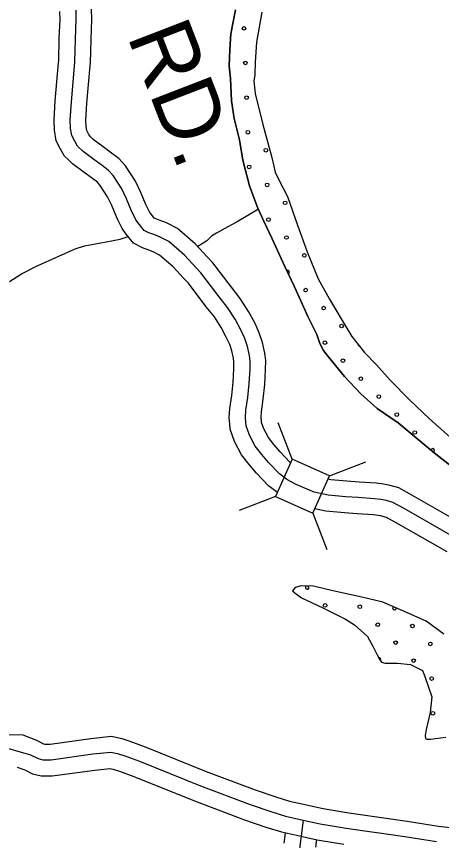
# Model space of a CAD drawing. Extents: x 1551132 to 1791609, y 378168 to 563823.
# Drawn here: x 1628395 to 1630868, y 487298 to 492094 of the extents above; entities that cross this region are included whole.
import ezdxf

# ---------------------------------------------------------------- set-up
doc = ezdxf.new("R2010")
doc.units = 0
for name, color, linetype in [('DESIGN - ROW - Right-of-Way and Easement Labels', 7, 'Continuous'), ('DESIGN - SCRATCH - User 1', 7, 'Continuous'), ('DESIGN - TRAFFIC CONTROL PERMANENT - Pavement Marking Text', 7, 'Continuous'), ('DESIGN - TRANSPORTATION - Edge of Traveled Way', 7, 'Continuous'), ('DESIGN - TRANSPORTATION - Text', 7, 'Continuous'), ('SURVEY - CONTOURS - Index with Text', 7, 'Continuous'), ('SURVEY - DRAINAGE - Storm Sewer', 7, 'Continuous'), ('SURVEY - PROPERTY - Owners', 7, 'Continuous')]:
    doc.layers.add(name, color=color, linetype=linetype)

msp = doc.modelspace()

# ---------------------------------------------------------------- linework, layer by layer
at = {"layer": 'DESIGN - SCRATCH - User 1'}
for points in [[(1630304.308, 489997.753), (1630207.71, 490115.197), (1630182.119, 490149.582), (1630160.603, 490189.933), (1630143.237, 490242.251), (1630092.454, 490343.087), (1630012.59, 490520.441), (1629956.025, 490639.386), (1629881.968, 490800.64), (1629833.236, 490905.459), (1629811.82, 490953.819), (1629800.112, 490978.011), (1629784.595, 491018.287), (1629751.696, 491108.881), (1629711.497, 491257.685), (1629692.939, 491376.146), (1629662.449, 491500.783), (1629645.699, 491603.194), (1629641.283, 491733.506), (1629632.141, 491803.766), (1629637.341, 491901.893), (1629642.441, 491992.012), (1629670.165, 492131.941)], [(1629822.045, 492118.016), (1629791.912, 491944.045), (1629784.488, 491827.908), (1629781.579, 491753.798), (1629777.138, 491717.78), (1629784.262, 491645.545), (1629828.061, 491464.632), (1629881.752, 491273.586), (1629900.701, 491187.175), (1629924.117, 491138.782), (1629947.583, 491094.398), (1629972.999, 491045.988), (1630030.981, 490878.925)], [(1630030.981, 490878.925), (1630087.105, 490723.913), (1630151.203, 490566.801), (1630215.777, 490447.756), (1630284.417, 490334.67), (1630347.182, 490231.684), (1630420.072, 490138.581), (1630489.203, 490065.571), (1630570.135, 489976.377), (1630682.79, 489862.741), (1630797.488, 489753.088), (1630918.21, 489645.369)], [(1633125.282, 489285.561), (1633068.417, 489273.719), (1632937.995, 489243.285), (1632781.482, 489205.167), (1632665.185, 489184.583), (1632500.939, 489168.607), (1632322.66, 489150.807), (1632146.355, 489130.973), (1632008.159, 489118.673), (1631857.879, 489100.522), (1631683.725, 489092.68), (1631555.819, 489104.305), (1631489.954, 489117.156), (1631428.139, 489133.964), (1631372.449, 489160.715), (1631332.641, 489177.249), (1631253.26, 489230.342), (1631167.954, 489289.527), (1631011.366, 489409.73), (1630825.07, 489554.35), (1630615.133, 489729.329), (1630494.111, 489813.006), (1630399.122, 489898.367), (1630304.308, 489997.753)], [(1630881.843, 488499.431), (1630778.729, 488574.874), (1630643.416, 488634.684), (1630525.977, 488684.252), (1630404.296, 488713.836), (1630236.708, 488752.012), (1630122.978, 488777.488), (1630050.988, 488780.388), (1630016.855, 488770.796), (1630000.614, 488750.962), (1630014.464, 488738.762), (1630054.129, 488710.211), (1630177.468, 488652.551), (1630308.707, 488586.783), (1630362.33, 488554.04), (1630437.512, 488484.964), (1630470.786, 488424.429), (1630494.227, 488378.044), (1630509.885, 488349.793), (1630519.718, 488335.635), (1630539.643, 488329.376), (1630611.683, 488330.476), (1630687.598, 488321.509), (1630723.413, 488305.026), (1630757.196, 488286.567), (1630768.854, 488258.366), (1630792.028, 488189.939), (1630811.345, 488133.588), (1630802.245, 488043.519), (1630779.012, 487943.608), (1630772.595, 487909.624), (1630774.379, 487891.565), (1630782.328, 487887.457), (1630804.336, 487887.182), (1630892.526, 487900.107)]]:
    msp.add_lwpolyline(points, dxfattribs=at)
at = {"layer": 'DESIGN - TRAFFIC CONTROL PERMANENT - Pavement Marking Text'}
for centre in [(1629719.282, 492024.625), (1629719.282, 492024.625), (1629726.75, 491823.014), (1629726.75, 491823.014), (1629734.217, 491621.404), (1629734.217, 491621.404), (1629741.684, 491419.794), (1629741.684, 491419.794), (1629846.222, 491315.255), (1629846.222, 491315.255), (1629749.151, 491218.183), (1629749.151, 491218.183), (1629853.689, 491113.645), (1629853.689, 491113.645), (1629958.228, 491009.106), (1629958.228, 491009.106), (1629861.156, 490912.034), (1629861.156, 490912.034), (1629965.695, 490807.496), (1629965.695, 490807.496), (1630070.234, 490702.957), (1630070.234, 490702.957), (1630077.701, 490501.347), (1630077.701, 490501.347), (1630182.239, 490396.808), (1630182.239, 490396.808), (1630286.778, 490292.27), (1630286.778, 490292.27), (1630189.706, 490195.198), (1630189.706, 490195.198), (1630294.245, 490090.659), (1630294.245, 490090.659), (1630398.784, 489986.121), (1630398.784, 489986.121), (1630503.322, 489881.582), (1630503.322, 489881.582), (1630607.861, 489777.043), (1630607.861, 489777.043), (1630712.4, 489672.505), (1630712.4, 489672.505), (1630190.885, 488666.084), (1630190.885, 488666.084), (1630392.495, 488658.617), (1630392.495, 488658.617), (1630497.034, 488554.078), (1630497.034, 488554.078), (1630698.644, 488546.611), (1630698.644, 488546.611), (1630601.573, 488449.539), (1630601.573, 488449.539), (1630803.183, 488442.072), (1630803.183, 488442.072), (1630706.111, 488345.001), (1630706.111, 488345.001), (1630810.65, 488240.462), (1630810.65, 488240.462), (1630818.117, 488038.852), (1630818.117, 488038.852)]:
    msp.add_circle(centre, 10.56, dxfattribs=at)
for centre, start, end in [((1629973.162, 490605.886), 289.515159, 121.352244), ((1630391.317, 490187.731), 174.531113, 261.583412), ((1630816.938, 489567.966), 290.358188, 170.020523), ((1630086.346, 488770.622), 125.576884, 49.809476), ((1630594.106, 488651.15), 134.828929, 359.40434), ((1630504.501, 488352.468), 320.699327, 100.143969)]:
    msp.add_arc(centre, 10.56, start, end, dxfattribs=at)
at = {"layer": 'DESIGN - TRANSPORTATION - Edge of Traveled Way'}
for points in [[(1629670.165, 492131.941), (1629642.441, 491992.012), (1629637.341, 491901.893), (1629632.141, 491803.766), (1629641.283, 491733.506), (1629645.699, 491603.194), (1629662.449, 491500.783), (1629692.939, 491376.146), (1629711.497, 491257.685), (1629751.696, 491108.881), (1629784.595, 491018.287), (1629800.112, 490978.011), (1629811.82, 490953.819), (1629833.236, 490905.459), (1629881.968, 490800.64), (1629956.025, 490639.386), (1630012.59, 490520.441), (1630092.454, 490343.087), (1630143.237, 490242.251), (1630160.603, 490189.933), (1630182.119, 490149.582), (1630207.71, 490115.197), (1630304.308, 489997.753)], [(1629822.045, 492118.016), (1629791.912, 491944.045), (1629784.488, 491827.908), (1629781.579, 491753.798), (1629777.138, 491717.78), (1629784.262, 491645.545), (1629828.061, 491464.632), (1629881.752, 491273.586), (1629900.701, 491187.175), (1629924.117, 491138.782), (1629947.583, 491094.398), (1629972.999, 491045.988), (1630030.981, 490878.925)], [(1630030.981, 490878.925), (1630087.105, 490723.913), (1630151.203, 490566.801), (1630215.777, 490447.756), (1630284.417, 490334.67), (1630347.182, 490231.684), (1630420.072, 490138.581), (1630489.203, 490065.571), (1630570.135, 489976.377), (1630682.79, 489862.741), (1630797.488, 489753.088), (1630918.21, 489645.369)], [(1630304.308, 489997.753), (1630399.122, 489898.367), (1630494.111, 489813.006), (1630615.133, 489729.329), (1630825.07, 489554.35), (1631011.366, 489409.73), (1631167.954, 489289.527), (1631253.26, 489230.342), (1631332.641, 489177.249), (1631372.449, 489160.715), (1631428.139, 489133.964), (1631489.954, 489117.156), (1631555.819, 489104.305), (1631683.725, 489092.68), (1631857.879, 489100.522), (1632008.159, 489118.673), (1632146.355, 489130.973), (1632322.66, 489150.807), (1632500.939, 489168.607), (1632665.185, 489184.583), (1632781.482, 489205.167), (1632937.995, 489243.285), (1633068.417, 489273.719), (1633125.282, 489285.561)]]:
    msp.add_lwpolyline(points, dxfattribs=at)
at = {"layer": 'DESIGN - TRANSPORTATION - Text'}
for points in [[(1629803.253, 490971.519), (1629679.106, 490899.376), (1629624.732, 490869.992), (1629558.251, 490832.749), (1629530.026, 490815.073), (1629503.677, 490787.348), (1629475.453, 490769.664), (1629449.861, 490755.43)], [(1628354.395, 490551.258), (1628424.977, 490596.459), (1628511.55, 490641.468), (1628642.289, 490697.945), (1628736.845, 490740.846), (1628791.077, 490758.205), (1628877.317, 490775.155), (1628997.63, 490797.698), (1629044.379, 490812.665)], [(1630881.843, 488499.431), (1630778.729, 488574.874), (1630643.416, 488634.684), (1630525.977, 488684.252), (1630404.296, 488713.836), (1630236.708, 488752.012), (1630122.978, 488777.488), (1630050.988, 488780.388), (1630016.855, 488770.796), (1630000.614, 488750.962), (1630014.464, 488738.762), (1630054.129, 488710.211), (1630177.468, 488652.551), (1630308.707, 488586.783), (1630362.33, 488554.04), (1630437.512, 488484.964), (1630470.786, 488424.429), (1630494.227, 488378.044), (1630509.885, 488349.793), (1630519.718, 488335.635), (1630539.643, 488329.376), (1630611.683, 488330.476), (1630687.598, 488321.509), (1630723.413, 488305.026), (1630757.196, 488286.567), (1630768.854, 488258.366), (1630792.028, 488189.939), (1630811.345, 488133.588), (1630802.245, 488043.519), (1630779.012, 487943.608), (1630772.595, 487909.624), (1630774.379, 487891.565), (1630782.328, 487887.457), (1630804.336, 487887.182), (1630892.526, 487900.107)]]:
    msp.add_lwpolyline(points, dxfattribs=at)
at = {"layer": 'SURVEY - CONTOURS - Index with Text'}
for points in [[(1628139.766, 487916.456), (1628432.867, 487913.048), (1628511.224, 487881.847), (1628552.631, 487860.638), (1628559.897, 487859.005), (1628591.488, 487858.73), (1628828.358, 487891.897), (1628948.063, 487904.664), (1629007.504, 487892.197), (1629055.286, 487875.755), (1629143.184, 487844.146), (1629498.192, 487700.576), (1629784.485, 487592.798), (1629903.557, 487552.497), (1629984.655, 487527.138), (1630064.287, 487509.296), (1630179.526, 487484.729), (1630328.147, 487459.854), (1630669.123, 487410.803), (1630851.252, 487381.36), (1631474.404, 487311.909), (1631906.41, 487257.891)], [(1628398.843, 487725.701), (1628443, 487708.926), (1628489.224, 487685.258), (1628538.606, 487674.183), (1628603.555, 487673.608), (1628850.999, 487708.259), (1628938.663, 487717.601), (1628958.238, 487713.501), (1628993.887, 487701.234), (1629077.177, 487671.275), (1629430.918, 487528.222), (1629722.228, 487418.552), (1629846.3, 487376.568), (1629936.748, 487348.284), (1630024.771, 487328.558), (1630144.96, 487302.933), (1630299.698, 487277.041)]]:
    msp.add_lwpolyline(points, dxfattribs=at)
at = {"layer": 'SURVEY - DRAINAGE - Storm Sewer'}
for p, q in [((1629999.317, 489516.91), (1629917.912, 489728.908)), ((1630216.378, 489420.265), (1630428.418, 489501.645)), ((1629902.664, 489299.84), (1629690.649, 489218.418)), ((1630119.692, 489203.204), (1630201.089, 488991.155))]:
    msp.add_line(p, q, dxfattribs=at)
msp.add_lwpolyline([(1629902.664, 489299.84), (1630119.734, 489203.187), (1630216.378, 489420.265), (1629999.317, 489516.91)], close=True, dxfattribs=at)
at = {"layer": 'SURVEY - PROPERTY - Owners'}
for points in [[(1629990.223, 489496.565), (1629985.09, 489500.373), (1629928.833, 489559.558), (1629892.234, 489602.509), (1629861.026, 489642.743), (1629834.227, 489694.395), (1629820.977, 489731.312), (1629820.636, 489735.796), (1629818.727, 489761.213), (1629820.527, 489793.247), (1629831.16, 489865.841), (1629839.994, 489951.135), (1629844.968, 490037.662), (1629845.193, 490091.238), (1629840.669, 490135.081), (1629826.961, 490197.108), (1629808.186, 490252.801), (1629804.086, 490261.543), (1629781.445, 490309.91), (1629745.313, 490377.337), (1629697.672, 490452.597), (1629645.74, 490518.307), (1629536.959, 490660.178), (1629505.51, 490694.262), (1629435.703, 490769.931), (1629332.414, 490859.291), (1629268.474, 490892.167), (1629231.825, 490907.217), (1629202.542, 490917.376), (1629196.668, 490920.493), (1629180.068, 490940.818), (1629168.518, 490956.544), (1629151.544, 490991.336), (1629145.852, 491002.986), (1629118.711, 491068.721), (1629087.637, 491134.706), (1629028.913, 491224.7), (1628990.248, 491266.968), (1628948.049, 491298.094), (1628900.333, 491334.62), (1628840.826, 491378.288), (1628823.443, 491394.921), (1628823.235, 491395.121), (1628814.86, 491410.105), (1628804.144, 491430.839), (1628800.419, 491451.615), (1628798.902, 491490.307), (1628805.435, 491588.735), (1628824.143, 491807.249), (1628825.635, 491824.666), (1628829.152, 491959.286), (1628833.952, 492075.347), (1628832.21, 492137.199)], [(1629913.2, 489323.335), (1629862.009, 489361.344), (1629791.286, 489435.738), (1629748.67, 489485.747), (1629704.555, 489542.624), (1629664.297, 489620.218), (1629638.381, 489692.436), (1629636.165, 489721.929), (1629633.34, 489759.463), (1629636.29, 489811.889), (1629647.556, 489888.783), (1629655.54, 489965.977), (1629659.989, 490043.37), (1629660.156, 490082.113), (1629657.748, 490105.522), (1629648.473, 490147.448), (1629636.223, 490183.782), (1629616.024, 490226.933), (1629585.425, 490284.043), (1629546.534, 490345.47), (1629499.76, 490404.654), (1629395.288, 490540.916), (1629369.547, 490568.809), (1629306.798, 490636.827), (1629228.133, 490704.879), (1629190.893, 490724.029), (1629166.31, 490734.129), (1629128.461, 490747.263), (1629077.004, 490774.547), (1629033.788, 490827.465), (1629009.564, 490860.441), (1628985.298, 490910.184), (1628977.073, 490927.026), (1628949.432, 490993.953), (1628925.724, 491044.304), (1628882.225, 491110.964), (1628865.925, 491128.781), (1628836.918, 491150.182), (1628789.369, 491186.574), (1628721.654, 491236.267), (1628695.571, 491261.226), (1628675.288, 491280.618), (1628651.906, 491322.486), (1628626.981, 491370.687), (1628616.065, 491431.572), (1628613.665, 491492.824), (1628620.965, 491602.752), (1628639.823, 491823.007), (1628640.848, 491834.966), (1628644.256, 491965.528), (1628648.848, 492076.564), (1628647.556, 492122.565)], [(1630948.442, 489058.654), (1630650.241, 489229.508), (1630584.626, 489266.142), (1630548.751, 489276.467), (1630516.002, 489282.601), (1630478.92, 489287.101), (1630383.072, 489293.96), (1630311.182, 489298.61), (1630209.368, 489307.526), (1630127.611, 489326.277), (1630022.089, 489369.261), (1629968.415, 489399.779), (1629924.741, 489432.204), (1629861.393, 489498.848), (1629821.844, 489545.257), (1629784.303, 489593.65), (1629750.904, 489658.027), (1629731.446, 489712.253), (1629727.829, 489760.355), (1629730.196, 489802.389), (1629741.137, 489877.091), (1629749.554, 489958.41), (1629754.271, 490040.462), (1629754.471, 490086.763), (1629750.979, 490120.589), (1629739.446, 490172.757), (1629723.871, 490218.958), (1629700.339, 490269.226), (1629666.914, 490331.594), (1629623.566, 490400.071), (1629574.167, 490462.581), (1629467.494, 490601.701), (1629372.497, 490704.67), (1629281.282, 490783.581), (1629230.433, 490809.723), (1629199.701, 490822.348), (1629166.218, 490833.965), (1629137.994, 490848.932), (1629108.345, 490885.242), (1629090.578, 490909.426), (1629063.096, 490965.744), (1629035.713, 491032.062), (1629008.247, 491090.38), (1628956.99, 491168.932), (1628929.291, 491199.216), (1628893.558, 491225.567), (1628845.926, 491262.035), (1628782.394, 491308.652), (1628750.695, 491338.978), (1628734.962, 491367.146), (1628717.279, 491401.346), (1628710.029, 491441.789), (1628708.079, 491491.54), (1628714.988, 491595.61), (1628735.029, 491829.716), (1628738.496, 491962.344), (1628743.196, 492075.947), (1628741.671, 492130.024)], [(1630994.133, 489137.014), (1630694.898, 489308.468), (1630619.733, 489350.428), (1630569.693, 489364.836), (1630549.651, 489368.587), (1630529.827, 489372.295), (1630487.628, 489377.42), (1630389.239, 489384.462), (1630318.065, 489389.062), (1630223.526, 489397.345), (1630208.418, 489400.812)], [(1630900.943, 488977.193), (1630603.825, 489147.431), (1630548.126, 489178.523), (1630526.985, 489184.607), (1630515.594, 489186.74), (1630501.627, 489189.357), (1630469.87, 489193.215), (1630376.664, 489199.882), (1630304.024, 489204.582), (1630194.643, 489214.157), (1630130.961, 489228.766)], [(1628287.554, 487851.413), (1628477.774, 487797.061), (1628521.54, 487774.644), (1628549.456, 487768.386), (1628597.405, 487767.961), (1628839.457, 487801.853), (1628943.455, 487812.945), (1628983.346, 487804.578), (1629025.178, 487790.186), (1629110.818, 487759.386), (1629465.209, 487616.065), (1629753.961, 487507.363), (1629875.483, 487466.237), (1629961.164, 487439.445), (1630044.912, 487420.677), (1630162.576, 487395.594), (1630314.198, 487370.218), (1630655.431, 487321.125), (1630838.985, 487291.458)], [(1630024.079, 487096.461), (1630066.02, 487416.177)], [(1629953.448, 487282.999), (1629961.006, 487340.609)], [(1630136.877, 487258.932), (1630142.743, 487303.674)]]:
    msp.add_lwpolyline(points, dxfattribs=at)

# ---------------------------------------------------------------- texts
at = {"layer": 'DESIGN - ROW - Right-of-Way and Easement Labels'}
msp.add_text('RD.', height=370.0071, rotation=291.125897, dxfattribs=at).set_placement((1629037.064, 491980.828))

doc.saveas('drawing.dxf')
